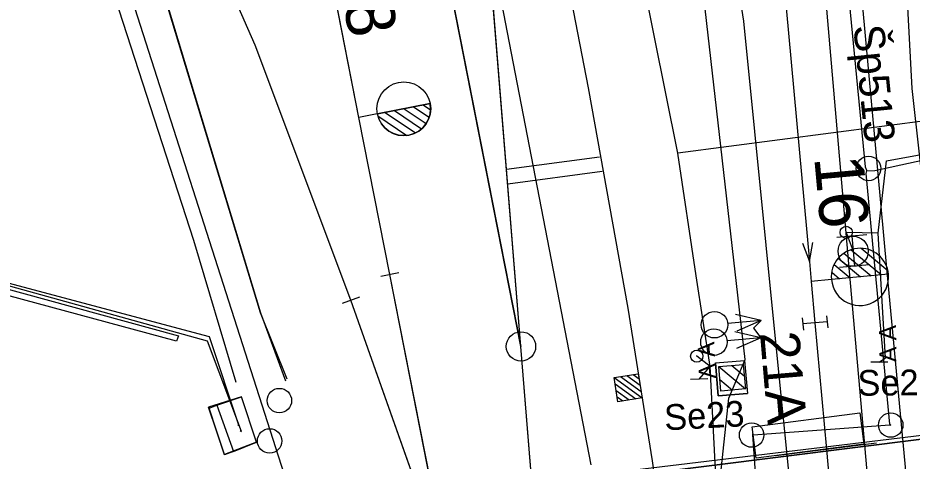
# Model space of a CAD drawing. Extents: x -545736 to -544888, y -1122892 to -1119128.
# Drawn here: x -545155.46 to -545118.92, y -1122317.59 to -1122299.49 of the extents above; entities that cross this region are included whole.
import ezdxf

# ---------------------------------------------------------------- set-up
doc = ezdxf.new("R2010")
doc.units = 0
for name, color, linetype in [('osvětlené plochy-hodnota-obrys', 7, 'Continuous'), ('Vrstva 1', 7, 'Continuous'), ('Vrstva 1 - Koleje', 7, 'Continuous'), ('Vrstva 11 - Trakce', 7, 'Continuous'), ('Vrstva 12', 7, 'Continuous'), ('Vrstva 12 - Trakce zaklady', 7, 'Continuous'), ('Vrstva 13', 7, 'Continuous'), ('Vrstva 17', 7, 'Continuous'), ('Vrstva 17_ploty - zabradli', 7, 'Continuous'), ('Vrstva 18', 7, 'Continuous'), ('Vrstva 2', 7, 'Continuous'), ('Vrstva 2 - Vyhybky', 7, 'Continuous'), ('Vrstva 26', 7, 'Continuous'), ('Vrstva 27', 7, 'Continuous'), ('Vrstva 28 - zabzar', 7, 'Continuous'), ('Vrstva 3 - Lisy - Pocitaci body', 7, 'Continuous'), ('Vrstva 39', 7, 'Continuous'), ('Vrstva 4 - Teren - stezky - prechody - plochy', 7, 'Continuous'), ('Vrstva 43', 7, 'Continuous'), ('Vrstva 44', 7, 'Continuous'), ('Vrstva 49', 7, 'Continuous'), ('Vrstva 51', 7, 'Continuous'), ('Vrstva 6 - Navesti', 7, 'Continuous'), ('Vrstva 7', 7, 'Continuous')]:
    doc.layers.add(name, color=color, linetype=linetype)

msp = doc.modelspace()

# ---------------------------------------------------------------- linework, layer by layer
at = {"layer": 'osvětlené plochy-hodnota-obrys'}
for points in [[(-545132.033, -1122317.745), (-545201.844, -1121957.194), (-545188.779, -1121954.655), (-545199.189, -1121901.389)], [(-545144.58, -1122318.121), (-545152.135, -1122294.512), (-545180.579, -1122243.51)]]:
    msp.add_lwpolyline(points, dxfattribs=at)
at = {"layer": 'Vrstva 1'}
for points in [[(-545134.901, -1122312.911), (-545138.046, -1122296.967), (-545143.24, -1122269.949), (-545145.914, -1122256.175), (-545149.457, -1122237.965), (-545152.971, -1122219.909), (-545157.547, -1122196.44), (-545162.223, -1122172.446), (-545166.848, -1122148.879)], [(-545137.784, -1122322.523), (-545141.85, -1122311.027), (-545145.756, -1122300.605), (-545151.826, -1122286.809), (-545158.816, -1122273.694), (-545169.453, -1122255.952), (-545171.427, -1122252.524)], [(-545141.527, -1122303.562), (-545146.559, -1122277.83), (-545148.11, -1122269.864), (-545148.11, -1122269.864)], [(-545134.113, -1122322.61), (-545134.901, -1122312.911), (-545136.692, -1122290.81), (-545137.042, -1122286.746), (-545138.298, -1122270.6)], [(-545135.245, -1122335.382), (-545137.784, -1122322.523), (-545140.262, -1122309.975), (-545141.527, -1122303.562)]]:
    msp.add_lwpolyline(points, dxfattribs=at)
at = {"layer": 'Vrstva 1 - Koleje'}
for points in [[(-545126.804, -1122269.027), (-545126.347, -1122274.046), (-545126.099, -1122276.766), (-545124.281, -1122296.703), (-545123.116, -1122309.448), (-545123.042, -1122310.255)], [(-545134.062, -1122292.506), (-545132.157, -1122302.353), (-545130.539, -1122311.354), (-545129.539, -1122317.584), (-545128.265, -1122326.608), (-545127.089, -1122336.554), (-545126.08, -1122347.356), (-545125.746, -1122351.798), (-545125.108, -1122363.224), (-545124.804, -1122373.284), (-545124.747, -1122384.324), (-545124.929, -1122395.843), (-545125.151, -1122407.535)], [(-545124.281, -1122296.703), (-545123.116, -1122309.448), (-545123.042, -1122310.255)], [(-545123.042, -1122310.255), (-545122.888, -1122311.949), (-545122.418, -1122317.124), (-545121.725, -1122324.938), (-545121.08, -1122333.419), (-545120.723, -1122338.985), (-545120.287, -1122347.253), (-545119.757, -1122363.811)]]:
    msp.add_lwpolyline(points, dxfattribs=at)
at = {"layer": 'Vrstva 11 - Trakce'}
for p, q in [((-545126.811, -1122313.735), (-545125.733, -1122314.644)), ((-545126.283, -1122313.69), (-545125.778, -1122314.116)), ((-545126.769, -1122314.26), (-545126.257, -1122314.691))]:
    msp.add_line(p, q, dxfattribs=at)
msp.add_lwpolyline([(-545125.817, -1122313.65), (-545125.732, -1122314.647), (-545126.729, -1122314.732), (-545126.814, -1122313.735)], close=True, dxfattribs=at)
at = {"layer": 'Vrstva 12'}
for p, q in [((-545146.323, -1122314.97), (-545147.672, -1122315.394)), ((-545147.333, -1122315.305), (-545146.323, -1122314.97)), ((-545145.713, -1122316.817), (-545146.323, -1122314.97)), ((-545145.713, -1122316.817), (-545147.015, -1122317.328)), ((-545146.646, -1122317.202), (-545145.713, -1122316.817))]:
    msp.add_line(p, q, dxfattribs=at)
msp.add_lwpolyline([(-545147.012, -1122317.344), (-545147.015, -1122317.328), (-545147.672, -1122315.394), (-545147.643, -1122315.438)], dxfattribs=at)
msp.add_lwpolyline([(-545147.333, -1122315.305), (-545146.646, -1122317.202), (-545147.012, -1122317.344), (-545147.643, -1122315.438)], close=True, dxfattribs=at)
at = {"layer": 'Vrstva 12 - Trakce zaklady'}
for p, q in [((-545126.958, -1122313.581), (-545126.843, -1122314.929)), ((-545125.762, -1122313.479), (-545125.647, -1122314.827))]:
    msp.add_line(p, q, dxfattribs=at)
for points in [[(-545125.762, -1122313.479), (-545125.647, -1122314.827), (-545126.843, -1122314.929), (-545126.958, -1122313.581), (-545125.762, -1122313.479)], [(-545126.958, -1122313.581), (-545126.958, -1122313.581), (-545125.762, -1122313.479), (-545125.762, -1122313.479)], [(-545126.843, -1122314.929), (-545126.843, -1122314.929), (-545125.647, -1122314.827), (-545125.647, -1122314.827)]]:
    msp.add_lwpolyline(points, dxfattribs=at)
at = {"layer": 'Vrstva 13'}
msp.add_line((-545148.893, -1122312.475), (-545148.981, -1122312.696), dxfattribs=at)
msp.add_lwpolyline([(-545148.981, -1122312.696), (-545167.214, -1122307.766), (-545167.155, -1122307.483), (-545148.893, -1122312.475)], dxfattribs=at)
at = {"layer": 'Vrstva 17'}
msp.add_lwpolyline([(-545150.29, -1122320.438), (-545144.887, -1122320.012), (-545115.504, -1122316.324), (-545074.789, -1122310.916)], dxfattribs=at)
msp.add_lwpolyline([(-545125.46, -1122316.196), (-545121.055, -1122315.627), (-545120.894, -1122316.904), (-545125.288, -1122317.471)], close=True, dxfattribs=at)
at = {"layer": 'Vrstva 17_ploty - zabradli'}
msp.add_lwpolyline([(-545124.49, -1122317.364), (-545120.372, -1122316.845)], dxfattribs=at)
at = {"layer": 'Vrstva 18'}
msp.add_lwpolyline([(-545145.417, -1122319.736), (-545144.484, -1122319.672), (-545119.425, -1122316.644), (-545117.758, -1122316.442), (-545092.653, -1122313.15), (-545090.978, -1122312.91)], dxfattribs=at)
at = {"layer": 'Vrstva 2'}
for p, q in [((-545138.046, -1122296.967), (-545134.901, -1122312.911)), ((-545134.901, -1122312.911), (-545136.214, -1122296.737)), ((-545140.77, -1122303.412), (-545138.615, -1122302.991)), ((-545138.615, -1122302.991), (-545140.77, -1122303.412)), ((-545139.676, -1122303.199), (-545138.778, -1122303.803)), ((-545139.286, -1122303.122), (-545138.654, -1122303.547)), ((-545138.895, -1122303.046), (-545138.599, -1122303.245)), ((-545140.771, -1122303.412), (-545141.527, -1122303.562)), ((-545140.77, -1122303.412), (-545140.77, -1122303.412)), ((-545140.748, -1122303.494), (-545139.567, -1122304.289)), ((-545140.457, -1122303.351), (-545139.214, -1122304.187)), ((-545140.067, -1122303.274), (-545138.962, -1122304.018)), ((-545139.894, -1122309.902), (-545140.63, -1122310.048)), ((-545137.784, -1122322.523), (-545140.262, -1122309.975)), ((-545141.499, -1122310.895), (-545142.201, -1122311.159)), ((-545137.784, -1122322.523), (-545141.85, -1122311.027)), ((-545134.113, -1122322.61), (-545134.901, -1122312.911))]:
    msp.add_line(p, q, dxfattribs=at)
msp.add_lwpolyline([(-545141.527, -1122303.562), (-545144.042, -1122290.699), (-545146.559, -1122277.83)], dxfattribs=at)
for centre, radius in [((-545139.687, -1122303.201), 1.097), ((-545134.901, -1122312.911), 0.6)]:
    msp.add_circle(centre, radius, dxfattribs=at)
msp.add_arc((-545139.693, -1122303.201), 1.098, 191.0844, 11.0452, dxfattribs=at)
at = {"layer": 'Vrstva 2 - Vyhybky'}
for p, q in [((-545121.406, -1122308.958), (-545120.167, -1122309.991)), ((-545120.998, -1122308.903), (-545119.91, -1122309.809)), ((-545121.935, -1122309.309), (-545121.023, -1122310.069)), ((-545121.706, -1122309.105), (-545120.595, -1122310.03)), ((-545122.102, -1122309.565), (-545121.451, -1122310.107)), ((-545122.214, -1122310.177), (-545123.042, -1122310.255)), ((-545119.883, -1122309.965), (-545122.214, -1122310.177)), ((-545122.202, -1122309.879), (-545121.88, -1122310.146)), ((-545119.883, -1122309.964), (-545119.883, -1122309.965))]:
    msp.add_line(p, q, dxfattribs=at)
for points in [[(-545126.099, -1122276.766), (-545124.281, -1122296.703), (-545123.116, -1122309.448), (-545123.042, -1122310.255)], [(-545123.393, -1122308.697), (-545123.116, -1122309.448), (-545122.98, -1122308.66)]]:
    msp.add_lwpolyline(points, dxfattribs=at)
for centre, radius, start, end in [((-545121.049, -1122310.071), 1.171, 5.2411, 185.202), ((-545121.05, -1122310.072), 1.17, 185.1516, 5.6211)]:
    msp.add_arc(centre, radius, start, end, dxfattribs=at)
at = {"layer": 'Vrstva 26'}
msp.add_lwpolyline([(-545116.049, -1122365.571), (-545115.809, -1122366.01), (-545115.54, -1122366.636), (-545114.815, -1122366.586), (-545114.755, -1122364.443), (-545115.063, -1122351.813), (-545114.675, -1122350.014), (-545113.85, -1122349.034), (-545112.287, -1122346.239), (-545112.134, -1122344.892), (-545112.974, -1122340.658), (-545114.215, -1122333.296), (-545116.015, -1122323.262), (-545116.223, -1122322.483), (-545116.431, -1122321.703), (-545117.016, -1122319.377), (-545117.406, -1122315.905), (-545118.923, -1122302.374), (-545119.128, -1122298.282)], dxfattribs=at)
at = {"layer": 'Vrstva 27'}
for p, q in [((-545121.608, -1122308.275), (-545121.612, -1122308.225)), ((-545127.724, -1122313.285), (-545127.716, -1122313.335))]:
    msp.add_line(p, q, dxfattribs=at)
for centre in [(-545121.61, -1122308.25), (-545127.72, -1122313.31)]:
    msp.add_circle(centre, 0.25, dxfattribs=at)
at = {"layer": 'Vrstva 28 - zabzar'}
msp.add_line((-545113.37, -1122303.04), (-545128.49, -1122305.02), dxfattribs=at)
for points in [[(-545131.71, -1122320.28), (-545130.72, -1122320.03), (-545127.65, -1122319.68), (-545126.87, -1122319.51), (-545127.17, -1122313.73), (-545127.74, -1122310.03), (-545128.49, -1122305.02), (-545132.37, -1122285.71), (-545134.29, -1122275.4), (-545134.91, -1122272.08), (-545136.78, -1122260.85), (-545137.78, -1122255.73), (-545136.19, -1122247.06), (-545136.38, -1122244.55), (-545136.66, -1122244.12), (-545137.71, -1122244.42), (-545138.82, -1122245.14)], [(-545120.31, -1122308.28), (-545119.96, -1122305.33), (-545113.15, -1122304.09), (-545113.58, -1122302.07)], [(-545120.26, -1122313.55), (-545120.01, -1122313.37), (-545120.31, -1122308.28), (-545121.61, -1122308.25), (-545121.33, -1122309.02)], [(-545125.08, -1122311.85), (-545125.4, -1122312.17), (-545125.1, -1122312.56)], [(-545127.62, -1122314.25), (-545127.17, -1122313.73), (-545127.72, -1122313.31)]]:
    msp.add_lwpolyline(points, dxfattribs=at)
at = {"layer": 'Vrstva 3 - Lisy - Pocitaci body'}
for p, q in [((-545120.773, -1122308.351), (-545121.999, -1122308.463)), ((-545121.386, -1122308.407), (-545121.274, -1122309.633)), ((-545120.661, -1122309.577), (-545121.887, -1122309.689)), ((-545125.08, -1122311.85), (-545126.142, -1122311.601)), ((-545125.08, -1122311.85), (-545126.454, -1122311.976)), ((-545125.08, -1122311.85), (-545126.079, -1122312.288)), ((-545123.409, -1122311.745), (-545123.363, -1122312.243)), ((-545122.39, -1122311.904), (-545123.386, -1122311.994)), ((-545122.413, -1122311.655), (-545122.367, -1122312.153)), ((-545125.1, -1122312.56), (-545126.162, -1122312.311)), ((-545125.1, -1122312.56), (-545126.474, -1122312.686)), ((-545125.1, -1122312.56), (-545126.099, -1122312.998)), ((-545131.096, -1122314.182), (-545129.952, -1122315.014)), ((-545130.834, -1122314.141), (-545129.993, -1122314.752)), ((-545130.572, -1122314.099), (-545130.035, -1122314.49)), ((-545130.31, -1122314.058), (-545130.076, -1122314.228)), ((-545131.054, -1122314.444), (-545130.214, -1122315.055)), ((-545131.013, -1122314.706), (-545130.476, -1122315.097)), ((-545130.972, -1122314.968), (-545130.738, -1122315.138))]:
    msp.add_line(p, q, dxfattribs=at)
msp.add_lwpolyline([(-545130.108, -1122314.026), (-545129.952, -1122315.014), (-545130.94, -1122315.17), (-545131.096, -1122314.182)], close=True, dxfattribs=at)
for centre, radius in [((-545121.329, -1122309.022), 0.616), ((-545126.995, -1122312.023), 0.542), ((-545127.015, -1122312.733), 0.542)]:
    msp.add_circle(centre, radius, dxfattribs=at)
at = {"layer": 'Vrstva 39'}
for points in [[(-545146.464, -1122316.125), (-545146.436, -1122316.126), (-545147.631, -1122312.519), (-545167.508, -1122307.228)], [(-545146.381, -1122316.34), (-545146.322, -1122316.392), (-545147.709, -1122312.694), (-545167.413, -1122307.226)]]:
    msp.add_lwpolyline(points, dxfattribs=at)
at = {"layer": 'Vrstva 4 - Teren - stezky - prechody - plochy'}
for points in [[(-545134.419, -1122184.931), (-545132.535, -1122196.254), (-545130.677, -1122210.051), (-545129.096, -1122226.431), (-545125.676, -1122263.286), (-545123.016, -1122292.195), (-545121.493, -1122309.846), (-545120.342, -1122322.797), (-545120.169, -1122324.632), (-545119.157, -1122338.738), (-545118.475, -1122352.352), (-545118.073, -1122366.062)], [(-545128.454, -1122213.597), (-545128.794, -1122213.639), (-545127.617, -1122226.25), (-545124.215, -1122262.597), (-545121.706, -1122290.72), (-545119.946, -1122309.868), (-545118.778, -1122322.333), (-545118.56, -1122324.778), (-545117.691, -1122338.703), (-545117.015, -1122352.515), (-545116.676, -1122364.827), (-545116.693, -1122366.257)], [(-545123.517, -1122364.601), (-545124.466, -1122348.964), (-545125.458, -1122338.104), (-545127.29, -1122323.298), (-545126.412, -1122315.029), (-545125.745, -1122313.441), (-545127.424, -1122298.636), (-545130.054, -1122282.825), (-545134.787, -1122257.879), (-545137.203, -1122247.21), (-545137.508, -1122245.363), (-545138.109, -1122242.449), (-545138.41, -1122240.724), (-545136.355, -1122240.354)], [(-545121.396, -1122364.457), (-545121.715, -1122349.729), (-545122.506, -1122335.393), (-545123.254, -1122325.065), (-545124.429, -1122313.28), (-545125.788, -1122299.621), (-545128.668, -1122281.429), (-545132.975, -1122257.739), (-545136.355, -1122240.354)]]:
    msp.add_lwpolyline(points, dxfattribs=at)
at = {"layer": 'Vrstva 43'}
for centre in [(-545120.699, -1122305.641), (-545144.773, -1122315.123), (-545119.794, -1122316.122), (-545145.171, -1122316.771), (-545125.477, -1122316.529)]:
    msp.add_circle(centre, 0.5, dxfattribs=at)
at = {"layer": 'Vrstva 44'}
for points in [[(-545131.879, -1122195.143), (-545127.852, -1122231.843), (-545124.409, -1122268.781), (-545120.831, -1122305.573), (-545120.773, -1122305.736)], [(-545120.773, -1122305.736), (-545120.442, -1122305.729), (-545112.75, -1122304.05), (-545112.667, -1122304.059), (-545112.268, -1122303.955), (-545105.658, -1122302.684), (-545105.599, -1122302.8), (-545105.489, -1122302.696), (-545100.91, -1122302.666), (-545100.68, -1122302.502)], [(-545122.135, -1122363.813), (-545125.431, -1122316.509), (-545125.432, -1122316.481), (-545125.415, -1122316.517), (-545119.824, -1122316.115), (-545119.782, -1122316.126), (-545119.825, -1122316.085), (-545120.793, -1122305.847), (-545120.773, -1122305.736)]]:
    msp.add_lwpolyline(points, dxfattribs=at)
at = {"layer": 'Vrstva 49'}
msp.add_lwpolyline([(-545144.452, -1122314.254), (-545145.539, -1122311.532), (-545152.357, -1122289.072), (-545160.254, -1122274.736), (-545172.194, -1122254.201), (-545179.012, -1122242.195)], dxfattribs=at)
at = {"layer": 'Vrstva 51'}
for points in [[(-545146.539, -1122314.39), (-545148.269, -1122308.579), (-545154.206, -1122290.262), (-545161.814, -1122275.984), (-545173.82, -1122255.403), (-545180.579, -1122243.51), (-545186.631, -1122230.199), (-545184.773, -1122229.485), (-545179.012, -1122242.195), (-545172.255, -1122254.252), (-545160.278, -1122274.749), (-545152.342, -1122289.056), (-545145.539, -1122311.532), (-545144.522, -1122314.31)], [(-545074.789, -1122310.916), (-545115.504, -1122316.324), (-545144.887, -1122320.012), (-545150.29, -1122320.438)]]:
    msp.add_lwpolyline(points, dxfattribs=at)
at = {"layer": 'Vrstva 6 - Navesti'}
for p, q in [((-545119.91, -1122313.547), (-545120.61, -1122313.553)), ((-545127.27, -1122314.232), (-545127.97, -1122314.268))]:
    msp.add_line(p, q, dxfattribs=at)
at = {"layer": 'Vrstva 7'}
for p, q in [((-545131.688, -1122305.18), (-545135.492, -1122305.684)), ((-545131.579, -1122305.771), (-545135.444, -1122306.282))]:
    msp.add_line(p, q, dxfattribs=at)

# ---------------------------------------------------------------- texts
at = {"layer": 'Vrstva 11 - Trakce'}
msp.add_text('21A', height=1.6, rotation=274.8762, dxfattribs=at).set_placement((-545125.137, -1122312.356))
at = {"layer": 'Vrstva 2'}
msp.add_text('18', height=2, rotation=281.0299, dxfattribs=at).set_placement((-545142.452, -1122297.467))
at = {"layer": 'Vrstva 2 - Vyhybky'}
msp.add_text('16', height=2, rotation=275.1907, dxfattribs=at).set_placement((-545122.92, -1122305.189))
at = {"layer": 'Vrstva 43'}
msp.add_text('Šp513', height=1.25, rotation=275.6795, dxfattribs=at).set_placement((-545121.321, -1122299.824))
at = {"layer": 'Vrstva 6 - Navesti'}
for s, height, rotation, p in [('A A ', 0.7, 90.5436, (-545119.56, -1122313.543)), ('A A ', 0.7, 92.9712, (-545126.921, -1122314.214)), ('Se22', 1.05, 0.5436, (-545121.146, -1122314.926)), ('Se23', 1.05, 2.9712, (-545129.021, -1122316.339))]:
    msp.add_text(s, height=height, rotation=rotation, dxfattribs=at).set_placement(p)

doc.saveas('drawing.dxf')
